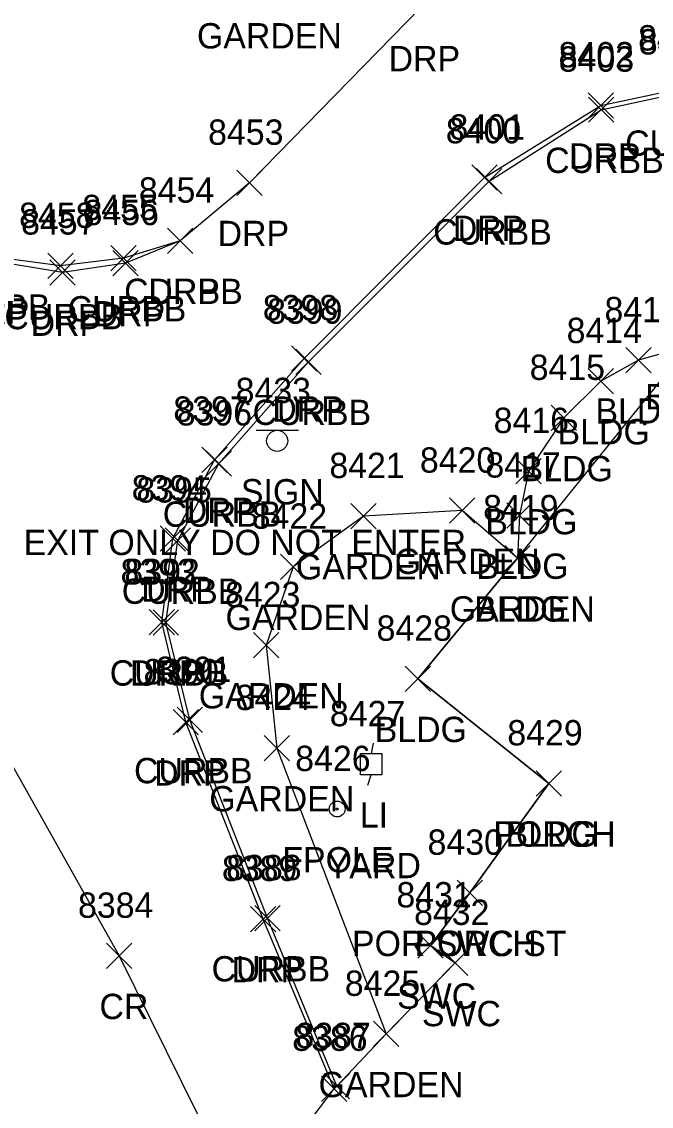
# Model space of a CAD drawing. Extents: x 1769141 to 1770911, y 735471 to 741449.
# Drawn here: x 1770492 to 1770541.7, y 736683.8 to 736769.4 of the extents above; entities that cross this region are included whole.
import ezdxf

# ---------------------------------------------------------------- set-up
doc = ezdxf.new("R2010")
doc.units = 0
for name, color, linetype in [('L_A', 7, 'Continuous'), ('L_I', 7, 'Continuous'), ('L_TIC', 7, 'Continuous'), ('LAPB', 7, 'Continuous'), ('LBC', 7, 'Continuous'), ('LBF', 7, 'Continuous'), ('LFP', 7, 'Continuous'), ('LSOGP', 7, 'Continuous'), ('P_A', 7, 'Continuous'), ('P_I', 7, 'Continuous'), ('P_TIC', 7, 'Continuous'), ('PRC', 7, 'Continuous'), ('R_A', 7, 'Continuous'), ('R_I', 7, 'Continuous'), ('R_TIC', 7, 'Continuous'), ('RC', 7, 'Continuous'), ('RDP', 7, 'Continuous'), ('RSW', 7, 'Continuous'), ('S_A', 7, 'Continuous'), ('S_C', 7, 'Continuous'), ('S_I', 7, 'Continuous'), ('SSGN', 7, 'Continuous'), ('U_A', 7, 'Continuous'), ('U_C', 7, 'Continuous'), ('U_I', 7, 'Continuous'), ('ULP', 7, 'Continuous')]:
    doc.layers.add(name, color=color, linetype=linetype)

msp = doc.modelspace()

# ---------------------------------------------------------------- linework, layer by layer
at = {"layer": 'L_TIC'}
for points in [[(1770539.74, 736741.705), (1770541.74, 736743.705)], [(1770541.74, 736741.705), (1770539.74, 736743.705)], [(1770536.75, 736740.058), (1770538.75, 736742.058)], [(1770538.75, 736740.058), (1770536.75, 736742.058)], [(1770533.832, 736737.149), (1770535.832, 736739.149)], [(1770535.832, 736737.149), (1770533.832, 736739.149)], [(1770531.043, 736732.955), (1770533.043, 736734.955)], [(1770533.043, 736732.955), (1770531.043, 736734.955)], [(1770518.021, 736729.399), (1770520.021, 736731.399)], [(1770520.021, 736729.399), (1770518.021, 736731.399)], [(1770525.822, 736729.825), (1770527.822, 736731.825)], [(1770527.822, 736729.825), (1770525.822, 736731.825)], [(1770530.337, 736729.44), (1770532.337, 736731.44)], [(1770532.337, 736729.44), (1770530.337, 736731.44)], [(1770530.168, 736726.066), (1770532.168, 736728.066)], [(1770532.168, 736726.066), (1770530.168, 736728.066)], [(1770530.168, 736726.066), (1770532.168, 736728.066)], [(1770532.168, 736726.066), (1770530.168, 736728.066)], [(1770512.462, 736725.397), (1770514.462, 736727.397)], [(1770514.462, 736725.397), (1770512.462, 736727.397)], [(1770510.352, 736719.205), (1770512.352, 736721.205)], [(1770512.352, 736719.205), (1770510.352, 736721.205)], [(1770522.315, 736716.549), (1770524.315, 736718.549)], [(1770524.315, 736716.549), (1770522.315, 736718.549)], [(1770511.184, 736711.076), (1770513.184, 736713.076)], [(1770513.184, 736711.076), (1770511.184, 736713.076)], [(1770532.643, 736708.287), (1770534.643, 736710.287)], [(1770534.643, 736708.287), (1770532.643, 736710.287)], [(1770532.643, 736708.287), (1770534.643, 736710.287)], [(1770534.643, 736708.287), (1770532.643, 736710.287)], [(1770526.426, 736699.648), (1770528.426, 736701.648)], [(1770528.426, 736699.648), (1770526.426, 736701.648)], [(1770519.808, 736688.506), (1770521.808, 736690.506)], [(1770521.808, 736688.506), (1770519.808, 736690.506)]]:
    msp.add_lwpolyline(points, dxfattribs=at)
at = {"layer": 'LAPB'}
msp.add_lwpolyline([(1770531.168, 736727.066), (1770526.822, 736730.825), (1770519.021, 736730.399), (1770513.462, 736726.397), (1770511.352, 736720.205), (1770512.184, 736712.076), (1770520.808, 736689.506)], dxfattribs=at)
at = {"layer": 'LBC'}
msp.add_lwpolyline([(1770560.327, 736747.036), (1770552.641, 736753.404), (1770544.67, 736743.824), (1770540.74, 736742.705), (1770537.75, 736741.058), (1770534.832, 736738.149), (1770532.043, 736733.955), (1770531.337, 736730.44), (1770531.168, 736727.066), (1770523.315, 736717.549), (1770533.643, 736709.287)], dxfattribs=at)
at = {"layer": 'LBF'}
msp.add_lwpolyline([(1770533.643, 736709.287), (1770527.426, 736700.648)], dxfattribs=at)
at = {"layer": 'LFP'}
for radius in [0.625, 0.0833]:
    msp.add_circle((1770516.947, 736707.259), radius, dxfattribs=at)
at = {"layer": 'LSOGP'}
msp.add_lwpolyline([(1770466.529, 736619.038), (1770490.666, 736653.543), (1770493.865, 736661.467), (1770500.819, 736664.66), (1770509.579, 736675.776), (1770516.711, 736685.162), (1770516.912, 736685.379), (1770520.808, 736689.506), (1770526.272, 736695.108), (1770524.317, 736696.493), (1770527.426, 736700.648), (1770533.643, 736709.287), (1770523.315, 736717.549), (1770531.168, 736727.066), (1770544.67, 736743.824)], dxfattribs=at)
at = {"layer": 'P_TIC'}
for points in [[(1770498.748, 736694.671), (1770500.748, 736696.671)], [(1770500.748, 736694.671), (1770498.748, 736696.671)]]:
    msp.add_lwpolyline(points, dxfattribs=at)
at = {"layer": 'PRC'}
msp.add_lwpolyline([(1770461.232, 736744.04), (1770469.992, 736737.647), (1770478.892, 736729.509), (1770487.935, 736716.682), (1770499.748, 736695.671), (1770509.579, 736675.776)], dxfattribs=at)
at = {"layer": 'R_TIC'}
for points in [[(1770536.757, 736761.834), (1770538.757, 736763.834)], [(1770538.757, 736761.834), (1770536.757, 736763.834)], [(1770536.776, 736761.493), (1770538.776, 736763.493)], [(1770538.776, 736761.493), (1770536.776, 736763.493)], [(1770527.581, 736756.125), (1770529.581, 736758.125)], [(1770529.581, 736756.125), (1770527.581, 736758.125)], [(1770509.016, 736755.718), (1770511.016, 736757.718)], [(1770511.016, 736755.718), (1770509.016, 736757.718)], [(1770527.945, 736755.835), (1770529.945, 736757.835)], [(1770529.945, 736755.835), (1770527.945, 736757.835)], [(1770503.547, 736751.145), (1770505.547, 736753.145)], [(1770505.547, 736751.145), (1770503.547, 736753.145)], [(1770503.547, 736751.145), (1770505.547, 736753.145)], [(1770505.547, 736751.145), (1770503.547, 736753.145)], [(1770494.095, 736749.153), (1770496.095, 736751.153)], [(1770496.095, 736749.153), (1770494.095, 736751.153)], [(1770499.091, 736749.768), (1770501.091, 736751.768)], [(1770501.091, 736749.768), (1770499.091, 736751.768)], [(1770499.245, 736749.373), (1770501.245, 736751.373)], [(1770501.245, 736749.373), (1770499.245, 736751.373)], [(1770494.258, 736748.629), (1770496.258, 736750.629)], [(1770496.258, 736748.629), (1770494.258, 736750.629)], [(1770513.332, 736741.854), (1770515.332, 736743.854)], [(1770515.332, 736741.854), (1770513.332, 736743.854)], [(1770513.683, 736741.591), (1770515.683, 736743.591)], [(1770515.683, 736741.591), (1770513.683, 736743.591)], [(1770506.27, 736733.844), (1770508.27, 736735.844)], [(1770508.27, 736733.844), (1770506.27, 736735.844)], [(1770506.592, 736733.552), (1770508.592, 736735.552)], [(1770508.592, 736733.552), (1770506.592, 736735.552)], [(1770502.984, 736727.625), (1770504.984, 736729.625)], [(1770504.984, 736727.625), (1770502.984, 736729.625)], [(1770503.356, 736727.466), (1770505.356, 736729.466)], [(1770505.356, 736727.466), (1770503.356, 736729.466)], [(1770502.101, 736721.011), (1770504.101, 736723.011)], [(1770504.101, 736721.011), (1770502.101, 736723.011)], [(1770502.409, 736721.005), (1770504.409, 736723.005)], [(1770504.409, 736721.005), (1770502.409, 736723.005)], [(1770504.006, 736713.113), (1770506.006, 736715.113)], [(1770506.006, 736713.113), (1770504.006, 736715.113)], [(1770504.326, 736713.296), (1770506.326, 736715.296)], [(1770506.326, 736713.296), (1770504.326, 736715.296)], [(1770526.426, 736699.648), (1770528.426, 736701.648)], [(1770528.426, 736699.648), (1770526.426, 736701.648)], [(1770510.448, 736697.643), (1770512.448, 736699.643)], [(1770512.448, 736697.643), (1770510.448, 736699.643)], [(1770510.114, 736697.576), (1770512.114, 736699.576)], [(1770512.114, 736697.576), (1770510.114, 736699.576)], [(1770523.317, 736695.493), (1770525.317, 736697.493)], [(1770525.317, 736695.493), (1770523.317, 736697.493)], [(1770525.272, 736694.108), (1770527.272, 736696.108)], [(1770527.272, 736694.108), (1770525.272, 736696.108)], [(1770515.711, 736684.162), (1770517.711, 736686.162)], [(1770517.711, 736684.162), (1770515.711, 736686.162)], [(1770515.912, 736684.379), (1770517.912, 736686.379)], [(1770517.912, 736684.379), (1770515.912, 736686.379)]]:
    msp.add_lwpolyline(points, dxfattribs=at)
at = {"layer": 'RC'}
for points in [[(1770516.912, 736685.379), (1770511.448, 736698.643), (1770505.326, 736714.296), (1770503.409, 736722.005), (1770504.356, 736728.466), (1770507.592, 736734.552), (1770514.683, 736742.591), (1770528.945, 736756.835), (1770537.776, 736762.493), (1770544.095, 736763.853), (1770550.953, 736762.06), (1770555.47, 736756.15), (1770560.327, 736747.036)], [(1770504.547, 736752.145), (1770500.091, 736750.768), (1770495.095, 736750.153), (1770489.36, 736750.911), (1770484.013, 736753.53), (1770478.605, 736756.969), (1770476.312, 736759.2), (1770474.983, 736762.042)]]:
    msp.add_lwpolyline(points, dxfattribs=at)
at = {"layer": 'RDP'}
for points in [[(1770583.523, 736784.378), (1770574.054, 736786.974), (1770566.114, 736788.183), (1770553.543, 736787.147), (1770540.72, 736782.788), (1770531.403, 736777.675), (1770523.515, 736770.525), (1770510.016, 736756.718), (1770504.547, 736752.145), (1770500.245, 736750.373), (1770495.258, 736749.629), (1770489.52, 736750.585), (1770483.952, 736753.12), (1770478.41, 736756.469), (1770476.112, 736759.173), (1770474.983, 736762.042)], [(1770516.711, 736685.162), (1770511.114, 736698.576), (1770505.006, 736714.113), (1770503.101, 736722.011), (1770503.984, 736728.625), (1770507.27, 736734.844), (1770514.332, 736742.854), (1770528.581, 736757.125), (1770537.757, 736762.834), (1770544.034, 736764.166), (1770551.304, 736762.456), (1770555.72, 736756.101), (1770560.327, 736747.036)]]:
    msp.add_lwpolyline(points, dxfattribs=at)
at = {"layer": 'RSW'}
msp.add_lwpolyline([(1770527.426, 736700.648), (1770524.317, 736696.493), (1770526.272, 736695.108)], dxfattribs=at)
at = {"layer": 'SSGN'}
for p, q in [((1770510.563, 736737.172), (1770513.896, 736737.172)), ((1770512.21, 736736.338), (1770512.21, 736736.338))]:
    msp.add_line(p, q, dxfattribs=at)
msp.add_circle((1770512.21, 736736.338), 0.833, dxfattribs=at)
at = {"layer": 'ULP'}
for p, q in [((1770519.795, 736712.467), (1770519.628, 736711.634)), ((1770518.795, 736709.967), (1770518.795, 736711.634)), ((1770518.795, 736711.634), (1770520.461, 736711.634)), ((1770520.461, 736711.634), (1770520.461, 736709.967)), ((1770519.628, 736710.801), (1770519.628, 736710.801)), ((1770520.461, 736709.967), (1770518.795, 736709.967)), ((1770519.378, 736709.134), (1770519.628, 736709.967))]:
    msp.add_line(p, q, dxfattribs=at)

# ---------------------------------------------------------------- texts
at = {"layer": 'L_A'}
for s, p in [('GARDEN', (1770505.878, 736767.327)), ('GARDEN', (1770505.878, 736767.327)), ('BLDG', (1770541.261, 736738.824)), ('BLDG', (1770537.331, 736737.705)), ('BLDG', (1770534.341, 736736.058)), ('BLDG', (1770531.423, 736733.149)), ('BLDG', (1770528.634, 736728.955)), ('GARDEN', (1770513.69, 736725.399)), ('GARDEN', (1770521.492, 736725.825)), ('BLDG', (1770527.927, 736725.44)), ('GARDEN', (1770525.838, 736722.066)), ('BLDG', (1770527.759, 736722.066)), ('GARDEN', (1770508.131, 736721.397)), ('GARDEN', (1770506.021, 736715.205)), ('BLDG', (1770519.905, 736712.549)), ('GARDEN', (1770506.853, 736707.076)), ('PORCH', (1770529.265, 736704.287)), ('BLDG', (1770530.234, 736704.287)), ('FPOLE', (1770512.616, 736702.259)), ('PORCH', (1770523.048, 736695.648)), ('GARDEN', (1770515.477, 736684.506))]:
    msp.add_text(s, height=2, dxfattribs=at).set_placement(p)
at = {"layer": 'L_I'}
for s, p in [('8413', (1770538.047, 736745.705)), ('8414', (1770535.057, 736744.058)), ('8415', (1770532.139, 736741.149)), ('8416', (1770529.295, 736736.955)), ('8420', (1770523.476, 736733.825)), ('8421', (1770516.328, 736733.399)), ('8417', (1770528.644, 736733.44)), ('8422', (1770510.202, 736729.397)), ('8419', (1770528.467, 736730.066)), ('8419', (1770528.467, 736730.066)), ('8423', (1770508.092, 736723.205)), ('8428', (1770520.055, 736720.549)), ('8424', (1770508.924, 736715.076)), ('8429', (1770530.376, 736712.287)), ('8429', (1770530.376, 736712.287)), ('8426', (1770513.632, 736710.259)), ('8430', (1770524.079, 736703.648)), ('8425', (1770517.548, 736692.506))]:
    msp.add_text(s, height=2, dxfattribs=at).set_placement(p)
at = {"layer": 'P_A'}
msp.add_text('CR', height=2, dxfattribs=at).set_placement((1770498.181, 736690.671))
at = {"layer": 'P_I'}
msp.add_text('8384', height=2, dxfattribs=at).set_placement((1770496.488, 736698.671))
at = {"layer": 'R_A'}
for s, p in [('DRP', (1770521.003, 736765.525)), ('CURBB', (1770539.678, 736758.853)), ('DRP', (1770535.246, 736757.834)), ('CURBB', (1770533.359, 736757.493)), ('DRP', (1770507.504, 736751.718)), ('CURBB', (1770524.528, 736751.835)), ('DRP', (1770526.069, 736752.125)), ('CURBB', (1770500.13, 736747.145)), ('DRP', (1770502.036, 736747.145)), ('CURBB', (1770484.943, 736745.911)), ('DRP', (1770487.008, 736745.585)), ('CURBB', (1770495.674, 736745.768)), ('CURBB', (1770490.677, 736745.153)), ('DRP', (1770497.733, 736745.373)), ('DRP', (1770492.747, 736744.629)), ('CURBB', (1770510.266, 736737.591)), ('DRP', (1770511.82, 736737.854)), ('CURBB', (1770503.174, 736729.552)), ('DRP', (1770504.758, 736729.844)), ('CURBB', (1770499.938, 736723.466)), ('DRP', (1770501.472, 736723.625)), ('CURBB', (1770498.992, 736717.005)), ('DRP', (1770500.59, 736717.011)), ('CURBB', (1770500.909, 736709.296)), ('DRP', (1770502.494, 736709.113)), ('POR SWC ST', (1770518.111, 736695.648)), ('CURBB', (1770507.031, 736693.643)), ('DRP', (1770508.603, 736693.576)), ('SWC', (1770521.679, 736691.493)), ('SWC', (1770523.634, 736690.108))]:
    msp.add_text(s, height=2, dxfattribs=at).set_placement(p)
at = {"layer": 'R_I'}
for s, p in [('8405', (1770540.696, 736767.166)), ('8404', (1770540.756, 736766.853)), ('8402', (1770534.419, 736765.834)), ('8403', (1770534.438, 736765.493)), ('8401', (1770525.809, 736760.125)), ('8453', (1770506.756, 736759.718)), ('8400', (1770525.52, 736759.835)), ('8454', (1770501.288, 736755.145)), ('8454', (1770501.288, 736755.145)), ('8455', (1770496.831, 736753.768)), ('8456', (1770496.93, 736753.373)), ('8458', (1770491.835, 736753.153)), ('8457', (1770491.998, 736752.629)), ('8398', (1770511.072, 736745.854)), ('8399', (1770511.416, 736745.591)), ('8397', (1770504.01, 736737.844)), ('8396', (1770504.277, 736737.552)), ('8394', (1770500.724, 736731.625)), ('8395', (1770501.096, 736731.466)), ('8393', (1770499.842, 736725.011)), ('8392', (1770500.149, 736725.005)), ('8391', (1770502.633, 736717.296)), ('8390', (1770501.66, 736717.113)), ('8430', (1770524.079, 736703.648)), ('8389', (1770507.847, 736701.576)), ('8388', (1770508.188, 736701.643)), ('8431', (1770521.624, 736699.493)), ('8432', (1770523.012, 736698.108)), ('8387', (1770513.652, 736688.379)), ('8386', (1770513.397, 736688.162))]:
    msp.add_text(s, height=2, dxfattribs=at).set_placement(p)
at = {"layer": 'S_A'}
msp.add_text('SIGN', height=2, dxfattribs=at).set_placement((1770509.348, 736731.318))
at = {"layer": 'S_C'}
msp.add_text('EXIT ONLY DO NOT ENTER', height=2, dxfattribs=at).set_placement((1770492.198, 736727.318))
at = {"layer": 'S_I'}
msp.add_text('8433', height=2, dxfattribs=at).set_placement((1770508.93, 736739.318))
at = {"layer": 'U_A'}
msp.add_text('LI', height=2, dxfattribs=at).set_placement((1770518.73, 736705.801))
at = {"layer": 'U_C'}
msp.add_text('YARD', height=2, dxfattribs=at).set_placement((1770516.124, 736701.801))
at = {"layer": 'U_I'}
msp.add_text('8427', height=2, dxfattribs=at).set_placement((1770516.368, 736713.801))

doc.saveas('drawing.dxf')
